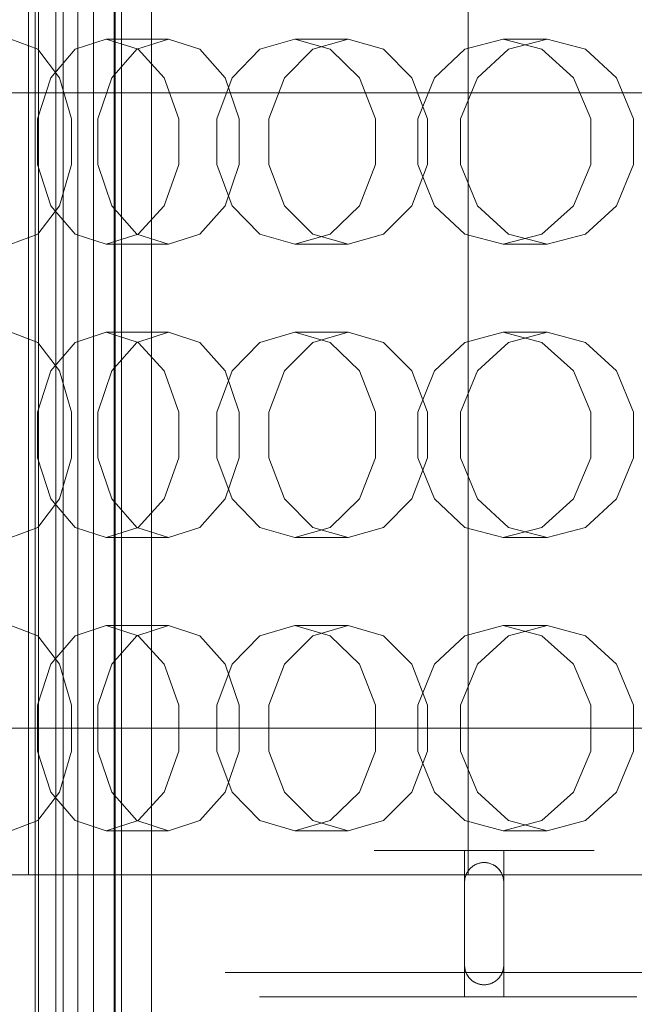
# Model space of a CAD drawing. Header units: millimetres. Extents: x -3490 to 61924, y -72580 to 6847.
# Tile 576 of 656: x 24155 to 24281, y -18186 to -17985. Entities that reach past the tile are written whole.
import ezdxf

# ---------------------------------------------------------------- set-up
doc = ezdxf.new("R2010")
doc.units = ezdxf.units.MM
for name, color, linetype, lineweight in [('superior_briquetadora', 7, 'Continuous', 0), ('superior_C02', 7, 'Continuous', 0), ('superior_C05', 7, 'Continuous', 0)]:
    doc.layers.add(name, color=color, linetype=linetype, lineweight=lineweight)

msp = doc.modelspace()

# ---------------------------------------------------------------- linework, layer by layer
at = {"layer": 'superior_briquetadora'}
for p, q in [((24156.817, -18160), (24156.817, -17800)), ((24246.817, -18160), (24246.817, -17800)), ((24158.702, -17991.08), (24153.155, -17989)), ((24172.705, -17989), (24166.336, -17991.08)), ((24185.433, -17989), (24172.705, -17989)), ((24172.705, -17989), (24179.223, -17991.08)), ((24178.99, -17991.08), (24185.433, -17989)), ((24191.876, -17991.08), (24185.433, -17989)), ((24211.281, -17989), (24204.116, -17991.08)), ((24222.239, -17989), (24211.281, -17989)), ((24211.281, -17989), (24218.575, -17991.08)), ((24215.01, -17991.08), (24222.239, -17989)), ((24229.467, -17991.08), (24222.239, -17989)), ((24253.942, -17989), (24246.104, -17991.08)), ((24262.942, -17989), (24253.942, -17989)), ((24253.942, -17989), (24261.887, -17991.08)), ((24255.052, -17991.08), (24262.942, -17989)), ((24270.833, -17991.08), (24262.942, -17989)), ((24163.15, -17996.907), (24158.702, -17991.08)), ((24166.336, -17991.08), (24161.338, -17996.906)), ((24173.823, -17996.907), (24178.99, -17991.08)), ((24179.223, -17991.08), (24184.557, -17996.906)), ((24197.042, -17996.907), (24191.876, -17991.08)), ((24204.116, -17991.08), (24198.464, -17996.906)), ((24209.213, -17996.907), (24215.01, -17991.08)), ((24218.575, -17991.08), (24224.516, -17996.906)), ((24235.264, -17996.907), (24229.467, -17991.08)), ((24246.104, -17991.08), (24239.896, -17996.906)), ((24248.724, -17996.907), (24255.052, -17991.08)), ((24261.887, -17991.08), (24268.333, -17996.906)), ((24277.161, -17996.907), (24270.833, -17991.08)), ((24161.338, -17996.906), (24158.606, -18005.326)), ((24165.618, -18005.327), (24163.15, -17996.907)), ((24170.956, -18005.327), (24173.823, -17996.907)), ((24184.557, -17996.906), (24187.56, -18005.326)), ((24198.464, -17996.906), (24195.364, -18005.326)), ((24199.91, -18005.327), (24197.042, -17996.907)), ((24205.996, -18005.327), (24209.213, -17996.907)), ((24224.516, -17996.906), (24227.849, -18005.326)), ((24238.481, -18005.327), (24235.264, -17996.907)), ((24239.896, -17996.906), (24236.479, -18005.326)), ((24245.212, -18005.327), (24248.724, -17996.907)), ((24268.333, -17996.906), (24271.94, -18005.326)), ((24280.673, -18005.327), (24277.161, -17996.907)), ((24158.606, -18005.326), (24158.606, -18014.674)), ((24165.618, -18014.673), (24165.618, -18005.327)), ((24170.956, -18014.673), (24170.956, -18005.327)), ((24187.56, -18005.326), (24187.56, -18014.674)), ((24195.364, -18005.326), (24195.364, -18014.674)), ((24199.91, -18014.673), (24199.91, -18005.327)), ((24205.996, -18014.673), (24205.996, -18005.327)), ((24227.849, -18005.326), (24227.849, -18014.674)), ((24236.479, -18005.326), (24236.479, -18014.674)), ((24238.481, -18014.673), (24238.481, -18005.327)), ((24245.212, -18014.673), (24245.212, -18005.327)), ((24271.94, -18005.326), (24271.94, -18014.674)), ((24280.673, -18014.673), (24280.673, -18005.327)), ((24158.606, -18014.674), (24161.338, -18023.094)), ((24163.15, -18023.093), (24165.618, -18014.673)), ((24173.823, -18023.093), (24170.956, -18014.673)), ((24187.56, -18014.674), (24184.557, -18023.094)), ((24195.364, -18014.674), (24198.464, -18023.094)), ((24197.042, -18023.093), (24199.91, -18014.673)), ((24209.213, -18023.093), (24205.996, -18014.673)), ((24227.849, -18014.674), (24224.516, -18023.094)), ((24235.264, -18023.093), (24238.481, -18014.673)), ((24236.479, -18014.674), (24239.896, -18023.094)), ((24248.724, -18023.093), (24245.212, -18014.673)), ((24271.94, -18014.674), (24268.333, -18023.094)), ((24277.161, -18023.093), (24280.673, -18014.673)), ((24158.702, -18028.92), (24163.15, -18023.093)), ((24161.338, -18023.094), (24166.336, -18028.92)), ((24178.99, -18028.92), (24173.823, -18023.093)), ((24184.557, -18023.094), (24179.223, -18028.92)), ((24191.876, -18028.92), (24197.042, -18023.093)), ((24198.464, -18023.094), (24204.116, -18028.92)), ((24215.01, -18028.92), (24209.213, -18023.093)), ((24224.516, -18023.094), (24218.575, -18028.92)), ((24229.467, -18028.92), (24235.264, -18023.093)), ((24239.896, -18023.094), (24246.104, -18028.92)), ((24255.052, -18028.92), (24248.724, -18023.093)), ((24268.333, -18023.094), (24261.887, -18028.92)), ((24270.833, -18028.92), (24277.161, -18023.093)), ((24153.155, -18031), (24158.702, -18028.92)), ((24166.336, -18028.92), (24172.705, -18031)), ((24179.223, -18028.92), (24172.705, -18031)), ((24185.433, -18031), (24178.99, -18028.92)), ((24185.433, -18031), (24191.876, -18028.92)), ((24204.116, -18028.92), (24211.281, -18031)), ((24218.575, -18028.92), (24211.281, -18031)), ((24222.239, -18031), (24215.01, -18028.92)), ((24222.239, -18031), (24229.467, -18028.92)), ((24246.104, -18028.92), (24253.942, -18031)), ((24261.887, -18028.92), (24253.942, -18031)), ((24262.942, -18031), (24255.052, -18028.92)), ((24262.942, -18031), (24270.833, -18028.92)), ((24185.433, -18031), (24172.705, -18031)), ((24222.239, -18031), (24211.281, -18031)), ((24262.942, -18031), (24253.942, -18031)), ((24158.702, -18051.08), (24153.155, -18049)), ((24172.705, -18049), (24166.336, -18051.08)), ((24185.433, -18049), (24172.705, -18049)), ((24172.705, -18049), (24179.223, -18051.08)), ((24178.99, -18051.08), (24185.433, -18049)), ((24191.876, -18051.08), (24185.433, -18049)), ((24211.281, -18049), (24204.116, -18051.08)), ((24222.239, -18049), (24211.281, -18049)), ((24211.281, -18049), (24218.575, -18051.08)), ((24215.01, -18051.08), (24222.239, -18049)), ((24229.467, -18051.08), (24222.239, -18049)), ((24253.942, -18049), (24246.104, -18051.08)), ((24262.942, -18049), (24253.942, -18049)), ((24253.942, -18049), (24261.887, -18051.08)), ((24255.052, -18051.08), (24262.942, -18049)), ((24270.833, -18051.08), (24262.942, -18049)), ((24163.15, -18056.907), (24158.702, -18051.08)), ((24166.336, -18051.08), (24161.338, -18056.906)), ((24173.823, -18056.907), (24178.99, -18051.08)), ((24179.223, -18051.08), (24184.557, -18056.906)), ((24197.042, -18056.907), (24191.876, -18051.08)), ((24204.116, -18051.08), (24198.464, -18056.906)), ((24209.213, -18056.907), (24215.01, -18051.08)), ((24218.575, -18051.08), (24224.516, -18056.906)), ((24235.264, -18056.907), (24229.467, -18051.08)), ((24246.104, -18051.08), (24239.896, -18056.906)), ((24248.724, -18056.907), (24255.052, -18051.08)), ((24261.887, -18051.08), (24268.333, -18056.906)), ((24277.161, -18056.907), (24270.833, -18051.08)), ((24161.338, -18056.906), (24158.606, -18065.326)), ((24165.618, -18065.327), (24163.15, -18056.907)), ((24170.956, -18065.327), (24173.823, -18056.907)), ((24184.557, -18056.906), (24187.56, -18065.326)), ((24198.464, -18056.906), (24195.364, -18065.326)), ((24199.91, -18065.327), (24197.042, -18056.907)), ((24205.996, -18065.327), (24209.213, -18056.907)), ((24224.516, -18056.906), (24227.849, -18065.326)), ((24238.481, -18065.327), (24235.264, -18056.907)), ((24239.896, -18056.906), (24236.479, -18065.326)), ((24245.212, -18065.327), (24248.724, -18056.907)), ((24268.333, -18056.906), (24271.94, -18065.326)), ((24280.673, -18065.327), (24277.161, -18056.907)), ((24158.606, -18065.326), (24158.606, -18074.674)), ((24165.618, -18074.673), (24165.618, -18065.327)), ((24170.956, -18074.673), (24170.956, -18065.327)), ((24187.56, -18065.326), (24187.56, -18074.674)), ((24195.364, -18065.326), (24195.364, -18074.674)), ((24199.91, -18074.673), (24199.91, -18065.327)), ((24205.996, -18074.673), (24205.996, -18065.327)), ((24227.849, -18065.326), (24227.849, -18074.674)), ((24236.479, -18065.326), (24236.479, -18074.674)), ((24238.481, -18074.673), (24238.481, -18065.327)), ((24245.212, -18074.673), (24245.212, -18065.327)), ((24271.94, -18065.326), (24271.94, -18074.674)), ((24280.673, -18074.673), (24280.673, -18065.327)), ((24158.606, -18074.674), (24161.338, -18083.094)), ((24163.15, -18083.093), (24165.618, -18074.673)), ((24173.823, -18083.093), (24170.956, -18074.673)), ((24187.56, -18074.674), (24184.557, -18083.094)), ((24195.364, -18074.674), (24198.464, -18083.094)), ((24197.042, -18083.093), (24199.91, -18074.673)), ((24209.213, -18083.093), (24205.996, -18074.673)), ((24227.849, -18074.674), (24224.516, -18083.094)), ((24235.264, -18083.093), (24238.481, -18074.673)), ((24236.479, -18074.674), (24239.896, -18083.094)), ((24248.724, -18083.093), (24245.212, -18074.673)), ((24271.94, -18074.674), (24268.333, -18083.094)), ((24277.161, -18083.093), (24280.673, -18074.673)), ((24158.702, -18088.92), (24163.15, -18083.093)), ((24161.338, -18083.094), (24166.336, -18088.92)), ((24178.99, -18088.92), (24173.823, -18083.093)), ((24184.557, -18083.094), (24179.223, -18088.92)), ((24191.876, -18088.92), (24197.042, -18083.093)), ((24198.464, -18083.094), (24204.116, -18088.92)), ((24215.01, -18088.92), (24209.213, -18083.093)), ((24224.516, -18083.094), (24218.575, -18088.92)), ((24229.467, -18088.92), (24235.264, -18083.093)), ((24239.896, -18083.094), (24246.104, -18088.92)), ((24255.052, -18088.92), (24248.724, -18083.093)), ((24268.333, -18083.094), (24261.887, -18088.92)), ((24270.833, -18088.92), (24277.161, -18083.093)), ((24153.155, -18091), (24158.702, -18088.92)), ((24166.336, -18088.92), (24172.705, -18091)), ((24179.223, -18088.92), (24172.705, -18091)), ((24185.433, -18091), (24178.99, -18088.92)), ((24185.433, -18091), (24191.876, -18088.92)), ((24204.116, -18088.92), (24211.281, -18091)), ((24218.575, -18088.92), (24211.281, -18091)), ((24222.239, -18091), (24215.01, -18088.92)), ((24222.239, -18091), (24229.467, -18088.92)), ((24246.104, -18088.92), (24253.942, -18091)), ((24261.887, -18088.92), (24253.942, -18091)), ((24262.942, -18091), (24255.052, -18088.92)), ((24262.942, -18091), (24270.833, -18088.92)), ((24185.433, -18091), (24172.705, -18091)), ((24222.239, -18091), (24211.281, -18091)), ((24262.942, -18091), (24253.942, -18091)), ((24158.702, -18111.08), (24153.155, -18109)), ((24172.705, -18109), (24166.336, -18111.08)), ((24185.433, -18109), (24172.705, -18109)), ((24172.705, -18109), (24179.223, -18111.08)), ((24178.99, -18111.08), (24185.433, -18109)), ((24191.876, -18111.08), (24185.433, -18109)), ((24211.281, -18109), (24204.116, -18111.08)), ((24222.239, -18109), (24211.281, -18109)), ((24211.281, -18109), (24218.575, -18111.08)), ((24215.01, -18111.08), (24222.239, -18109)), ((24229.467, -18111.08), (24222.239, -18109)), ((24253.942, -18109), (24246.104, -18111.08)), ((24262.942, -18109), (24253.942, -18109)), ((24253.942, -18109), (24261.887, -18111.08)), ((24255.052, -18111.08), (24262.942, -18109)), ((24270.833, -18111.08), (24262.942, -18109)), ((24163.15, -18116.907), (24158.702, -18111.08)), ((24166.336, -18111.08), (24161.338, -18116.906)), ((24173.823, -18116.907), (24178.99, -18111.08)), ((24179.223, -18111.08), (24184.557, -18116.906)), ((24197.042, -18116.907), (24191.876, -18111.08)), ((24204.116, -18111.08), (24198.464, -18116.906)), ((24209.213, -18116.907), (24215.01, -18111.08)), ((24218.575, -18111.08), (24224.516, -18116.906)), ((24235.264, -18116.907), (24229.467, -18111.08)), ((24246.104, -18111.08), (24239.896, -18116.906)), ((24248.724, -18116.907), (24255.052, -18111.08)), ((24261.887, -18111.08), (24268.333, -18116.906)), ((24277.161, -18116.907), (24270.833, -18111.08)), ((24161.338, -18116.906), (24158.606, -18125.326)), ((24165.618, -18125.327), (24163.15, -18116.907)), ((24170.956, -18125.327), (24173.823, -18116.907)), ((24184.557, -18116.906), (24187.56, -18125.326)), ((24198.464, -18116.906), (24195.364, -18125.326)), ((24199.91, -18125.327), (24197.042, -18116.907)), ((24205.996, -18125.327), (24209.213, -18116.907)), ((24224.516, -18116.906), (24227.849, -18125.326)), ((24238.481, -18125.327), (24235.264, -18116.907)), ((24239.896, -18116.906), (24236.479, -18125.326)), ((24245.212, -18125.327), (24248.724, -18116.907)), ((24268.333, -18116.906), (24271.94, -18125.326)), ((24280.673, -18125.327), (24277.161, -18116.907)), ((24158.606, -18125.326), (24158.606, -18134.674)), ((24165.618, -18134.673), (24165.618, -18125.327)), ((24170.956, -18134.673), (24170.956, -18125.327)), ((24187.56, -18125.326), (24187.56, -18134.674)), ((24195.364, -18125.326), (24195.364, -18134.674)), ((24199.91, -18134.673), (24199.91, -18125.327)), ((24205.996, -18134.673), (24205.996, -18125.327)), ((24227.849, -18125.326), (24227.849, -18134.674)), ((24236.479, -18125.326), (24236.479, -18134.674)), ((24238.481, -18134.673), (24238.481, -18125.327)), ((24245.212, -18134.673), (24245.212, -18125.327)), ((24271.94, -18125.326), (24271.94, -18134.674)), ((24280.673, -18134.673), (24280.673, -18125.327)), ((24158.606, -18134.674), (24161.338, -18143.094)), ((24163.15, -18143.093), (24165.618, -18134.673)), ((24173.823, -18143.093), (24170.956, -18134.673)), ((24187.56, -18134.674), (24184.557, -18143.094)), ((24195.364, -18134.674), (24198.464, -18143.094)), ((24197.042, -18143.093), (24199.91, -18134.673)), ((24209.213, -18143.093), (24205.996, -18134.673)), ((24227.849, -18134.674), (24224.516, -18143.094)), ((24235.264, -18143.093), (24238.481, -18134.673)), ((24236.479, -18134.674), (24239.896, -18143.094)), ((24248.724, -18143.093), (24245.212, -18134.673)), ((24271.94, -18134.674), (24268.333, -18143.094)), ((24277.161, -18143.093), (24280.673, -18134.673)), ((24158.702, -18148.92), (24163.15, -18143.093)), ((24161.338, -18143.094), (24166.336, -18148.92)), ((24178.99, -18148.92), (24173.823, -18143.093)), ((24184.557, -18143.094), (24179.223, -18148.92)), ((24191.876, -18148.92), (24197.042, -18143.093)), ((24198.464, -18143.094), (24204.116, -18148.92)), ((24215.01, -18148.92), (24209.213, -18143.093)), ((24224.516, -18143.094), (24218.575, -18148.92)), ((24229.467, -18148.92), (24235.264, -18143.093)), ((24239.896, -18143.094), (24246.104, -18148.92)), ((24255.052, -18148.92), (24248.724, -18143.093)), ((24268.333, -18143.094), (24261.887, -18148.92)), ((24270.833, -18148.92), (24277.161, -18143.093)), ((24153.155, -18151), (24158.702, -18148.92)), ((24166.336, -18148.92), (24172.705, -18151)), ((24179.223, -18148.92), (24172.705, -18151)), ((24185.433, -18151), (24178.99, -18148.92)), ((24185.433, -18151), (24191.876, -18148.92)), ((24204.116, -18148.92), (24211.281, -18151)), ((24218.575, -18148.92), (24211.281, -18151)), ((24222.239, -18151), (24215.01, -18148.92)), ((24222.239, -18151), (24229.467, -18148.92)), ((24246.104, -18148.92), (24253.942, -18151)), ((24261.887, -18148.92), (24253.942, -18151)), ((24262.942, -18151), (24255.052, -18148.92)), ((24262.942, -18151), (24270.833, -18148.92)), ((24185.433, -18151), (24172.705, -18151)), ((24222.239, -18151), (24211.281, -18151)), ((24262.942, -18151), (24253.942, -18151)), ((24152.445, -18160), (24165.768, -18160)), ((24160.243, -18160), (24156.817, -18160)), ((24169.998, -18160), (24160.243, -18160)), ((24165.768, -18160), (24179.82, -18160)), ((24184.597, -18160), (24169.998, -18160)), ((24179.82, -18160), (24194.567, -18160)), ((24201.817, -18160), (24184.597, -18160)), ((24194.567, -18160), (24209.969, -18160)), ((24219.038, -18160), (24201.817, -18160)), ((24209.969, -18160), (24225.988, -18160)), ((24233.637, -18160), (24219.038, -18160)), ((24225.988, -18160), (24242.581, -18160)), ((24243.392, -18160), (24233.637, -18160)), ((24242.581, -18160), (24259.708, -18160)), ((24246.817, -18160), (24243.392, -18160)), ((24259.708, -18160), (24277.323, -18160)), ((24277.323, -18160), (24295.381, -18160))]:
    msp.add_line(p, q, dxfattribs=at)
at = {"layer": 'superior_C02'}
for p, q in [((24158.826, -18450), (24158.826, -17550)), ((24162.403, -17550), (24162.403, -18450)), ((24166.894, -17750), (24166.894, -18250)), ((24174.346, -18250), (24174.346, -17750)), ((24174.531, -18250), (24174.531, -17750)), ((24181.982, -17750), (24181.982, -18250)), ((24158.187, -17775), (24158.187, -18225)), ((24163.914, -18225), (24163.914, -17775)), ((24170.109, -18225), (24170.109, -17775)), ((24175.836, -17775), (24175.836, -18225)), ((23851.323, -18000), (24524.933, -18000)), ((24526.711, -18000), (23853.102, -18000)), ((23851.323, -18130), (24524.933, -18130)), ((24526.711, -18130), (23853.102, -18130))]:
    msp.add_line(p, q, dxfattribs=at)
at = {"layer": 'superior_C05'}
for p, q in [((24227.63, -18155), (24227.574, -18155)), ((24227.742, -18155), (24227.63, -18155)), ((24227.909, -18155), (24227.742, -18155)), ((24228.132, -18155), (24227.909, -18155)), ((24228.408, -18155), (24228.132, -18155)), ((24228.739, -18155), (24228.408, -18155)), ((24229.123, -18155), (24228.739, -18155)), ((24229.559, -18155), (24229.123, -18155)), ((24230.045, -18155), (24229.559, -18155)), ((24230.582, -18155), (24230.045, -18155)), ((24231.167, -18155), (24230.582, -18155)), ((24231.799, -18155), (24231.167, -18155)), ((24232.476, -18155), (24231.799, -18155)), ((24233.197, -18155), (24232.476, -18155)), ((24233.96, -18155), (24233.197, -18155)), ((24234.764, -18155), (24233.96, -18155)), ((24235.605, -18155), (24234.764, -18155)), ((24236.482, -18155), (24235.605, -18155)), ((24237.393, -18155), (24236.482, -18155)), ((24238.335, -18155), (24237.393, -18155)), ((24237.584, -18155), (24237.567, -18155)), ((24237.631, -18155), (24237.584, -18155)), ((24237.709, -18155), (24237.631, -18155)), ((24237.705, -18155), (24237.813, -18155)), ((24237.817, -18155), (24237.709, -18155)), ((24237.813, -18155), (24237.951, -18155)), ((24237.956, -18155), (24237.817, -18155)), ((24237.951, -18155), (24238.119, -18155)), ((24238.125, -18155), (24237.956, -18155)), ((24238.119, -18155), (24238.317, -18155)), ((24238.324, -18155), (24238.125, -18155)), ((24238.317, -18155), (24238.544, -18155)), ((24238.552, -18155), (24238.324, -18155)), ((24239.307, -18155), (24238.335, -18155)), ((24238.544, -18155), (24238.799, -18155)), ((24238.809, -18155), (24238.552, -18155)), ((24238.799, -18155), (24239.083, -18155)), ((24239.093, -18155), (24238.809, -18155)), ((24239.083, -18155), (24239.394, -18155)), ((24239.405, -18155), (24239.093, -18155)), ((24240.305, -18155), (24239.307, -18155)), ((24239.394, -18155), (24239.731, -18155)), ((24239.743, -18155), (24239.405, -18155)), ((24239.731, -18155), (24240.094, -18155)), ((24240.107, -18155), (24239.743, -18155)), ((24240.094, -18155), (24240.482, -18155)), ((24240.496, -18155), (24240.107, -18155)), ((24241.328, -18155), (24240.305, -18155)), ((24240.482, -18155), (24240.893, -18155)), ((24240.908, -18155), (24240.496, -18155)), ((24240.893, -18155), (24241.328, -18155)), ((24241.343, -18155), (24240.908, -18155)), ((24242.372, -18155), (24241.328, -18155)), ((24241.328, -18155), (24241.784, -18155)), ((24241.8, -18155), (24241.343, -18155)), ((24241.784, -18155), (24242.26, -18155)), ((24242.278, -18155), (24241.8, -18155)), ((24242.26, -18155), (24242.756, -18155)), ((24242.774, -18155), (24242.278, -18155)), ((24243.435, -18155), (24242.372, -18155)), ((24242.756, -18155), (24243.27, -18155)), ((24243.289, -18155), (24242.774, -18155)), ((24243.27, -18155), (24243.801, -18155)), ((24243.821, -18155), (24243.289, -18155)), ((24244.515, -18155), (24243.435, -18155)), ((24243.801, -18155), (24244.348, -18155)), ((24244.368, -18155), (24243.821, -18155)), ((24244.348, -18155), (24244.909, -18155)), ((24244.929, -18155), (24244.368, -18155)), ((24245.609, -18155), (24244.515, -18155)), ((24244.909, -18155), (24245.482, -18155)), ((24245.503, -18155), (24244.929, -18155)), ((24245.482, -18155), (24246.067, -18155)), ((24246.089, -18155), (24245.503, -18155)), ((24246.714, -18155), (24245.609, -18155)), ((24254.067, -18155), (24246.067, -18155)), ((24246.067, -18155), (24246.067, -18185)), ((24246.684, -18155), (24246.089, -18155)), ((24247.288, -18155), (24246.684, -18155)), ((24247.827, -18155), (24246.714, -18155)), ((24247.898, -18155), (24247.288, -18155)), ((24248.946, -18155), (24247.827, -18155)), ((24248.514, -18155), (24247.898, -18155)), ((24249.134, -18155), (24248.514, -18155)), ((24250.067, -18155), (24248.946, -18155)), ((24249.756, -18155), (24249.134, -18155)), ((24250.379, -18155), (24249.756, -18155)), ((24250.067, -18155), (24251.189, -18155)), ((24251.001, -18155), (24250.379, -18155)), ((24251.621, -18155), (24251.001, -18155)), ((24251.189, -18155), (24252.308, -18155)), ((24252.237, -18155), (24251.621, -18155)), ((24252.847, -18155), (24252.237, -18155)), ((24252.308, -18155), (24253.421, -18155)), ((24253.451, -18155), (24252.847, -18155)), ((24253.421, -18155), (24254.526, -18155)), ((24254.046, -18155), (24253.451, -18155)), ((24254.632, -18155), (24254.046, -18155)), ((24254.067, -18155), (24254.652, -18155)), ((24254.067, -18155), (24254.067, -18185)), ((24254.526, -18155), (24255.62, -18155)), ((24255.206, -18155), (24254.632, -18155)), ((24254.652, -18155), (24255.226, -18155)), ((24255.767, -18155), (24255.206, -18155)), ((24255.226, -18155), (24255.787, -18155)), ((24255.62, -18155), (24256.699, -18155)), ((24256.314, -18155), (24255.767, -18155)), ((24255.787, -18155), (24256.334, -18155)), ((24256.846, -18155), (24256.314, -18155)), ((24256.334, -18155), (24256.865, -18155)), ((24256.699, -18155), (24257.763, -18155)), ((24257.361, -18155), (24256.846, -18155)), ((24256.865, -18155), (24257.379, -18155)), ((24257.857, -18155), (24257.361, -18155)), ((24257.379, -18155), (24257.875, -18155)), ((24257.763, -18155), (24258.807, -18155)), ((24258.335, -18155), (24257.857, -18155)), ((24257.875, -18155), (24258.351, -18155)), ((24258.792, -18155), (24258.335, -18155)), ((24258.351, -18155), (24258.807, -18155)), ((24259.227, -18155), (24258.792, -18155)), ((24258.807, -18155), (24259.83, -18155)), ((24258.807, -18155), (24259.242, -18155)), ((24259.639, -18155), (24259.227, -18155)), ((24259.242, -18155), (24259.653, -18155)), ((24260.028, -18155), (24259.639, -18155)), ((24259.653, -18155), (24260.041, -18155)), ((24259.83, -18155), (24260.828, -18155)), ((24260.392, -18155), (24260.028, -18155)), ((24260.041, -18155), (24260.404, -18155)), ((24260.73, -18155), (24260.392, -18155)), ((24260.404, -18155), (24260.741, -18155)), ((24261.042, -18155), (24260.73, -18155)), ((24260.741, -18155), (24261.052, -18155)), ((24260.828, -18155), (24261.8, -18155)), ((24261.326, -18155), (24261.042, -18155)), ((24261.052, -18155), (24261.336, -18155)), ((24261.583, -18155), (24261.326, -18155)), ((24261.336, -18155), (24261.591, -18155)), ((24261.811, -18155), (24261.583, -18155)), ((24261.591, -18155), (24261.818, -18155)), ((24261.8, -18155), (24262.742, -18155)), ((24262.009, -18155), (24261.811, -18155)), ((24261.818, -18155), (24262.016, -18155)), ((24262.179, -18155), (24262.009, -18155)), ((24262.016, -18155), (24262.184, -18155)), ((24262.318, -18155), (24262.179, -18155)), ((24262.426, -18155), (24262.318, -18155)), ((24262.504, -18155), (24262.426, -18155)), ((24262.43, -18155), (24262.507, -18155)), ((24262.551, -18155), (24262.504, -18155)), ((24262.507, -18155), (24262.553, -18155)), ((24262.567, -18155), (24262.551, -18155)), ((24262.742, -18155), (24263.653, -18155)), ((24263.653, -18155), (24264.53, -18155)), ((24264.53, -18155), (24265.371, -18155)), ((24265.371, -18155), (24266.174, -18155)), ((24266.174, -18155), (24266.938, -18155)), ((24266.938, -18155), (24267.659, -18155)), ((24267.659, -18155), (24268.336, -18155)), ((24268.336, -18155), (24268.968, -18155)), ((24268.968, -18155), (24269.553, -18155)), ((24269.553, -18155), (24270.09, -18155)), ((24270.09, -18155), (24270.576, -18155)), ((24270.576, -18155), (24271.012, -18155)), ((24271.012, -18155), (24271.396, -18155)), ((24271.396, -18155), (24271.727, -18155)), ((24271.727, -18155), (24272.003, -18155)), ((24272.003, -18155), (24272.226, -18155)), ((24272.226, -18155), (24272.393, -18155)), ((24272.393, -18155), (24272.505, -18155)), ((24272.505, -18155), (24272.56, -18155)), ((24249.287, -18157.577), (24249.096, -18157.62)), ((24249.377, -18157.56), (24249.211, -18157.593)), ((24249.481, -18157.543), (24249.287, -18157.577)), ((24249.546, -18157.534), (24249.377, -18157.56)), ((24249.675, -18157.519), (24249.481, -18157.543)), ((24249.718, -18157.515), (24249.546, -18157.534)), ((24249.871, -18157.505), (24249.675, -18157.519)), ((24249.892, -18157.504), (24249.718, -18157.515)), ((24250.067, -18157.5), (24249.871, -18157.505)), ((24250.067, -18157.5), (24249.892, -18157.504)), ((24250.067, -18157.5), (24250.152, -18157.501)), ((24250.067, -18157.5), (24250.264, -18157.505)), ((24250.237, -18157.504), (24250.152, -18157.501)), ((24250.399, -18157.514), (24250.237, -18157.504)), ((24250.46, -18157.519), (24250.264, -18157.505)), ((24250.56, -18157.53), (24250.399, -18157.514)), ((24250.654, -18157.543), (24250.46, -18157.519)), ((24250.718, -18157.553), (24250.56, -18157.53)), ((24250.848, -18157.577), (24250.654, -18157.543)), ((24250.874, -18157.582), (24250.718, -18157.553)), ((24251.039, -18157.62), (24250.848, -18157.577)), ((24251.044, -18157.621), (24250.874, -18157.582)), ((24246.572, -18159.555), (24246.511, -18159.669)), ((24246.637, -18159.444), (24246.54, -18159.614)), ((24246.637, -18159.442), (24246.572, -18159.555)), ((24246.742, -18159.278), (24246.637, -18159.444)), ((24246.707, -18159.331), (24246.637, -18159.442)), ((24246.78, -18159.221), (24246.707, -18159.331)), ((24246.855, -18159.117), (24246.742, -18159.278)), ((24246.858, -18159.113), (24246.78, -18159.221)), ((24246.975, -18158.962), (24246.855, -18159.117)), ((24246.939, -18159.007), (24246.858, -18159.113)), ((24247.026, -18158.903), (24246.939, -18159.007)), ((24247.104, -18158.814), (24246.975, -18158.962)), ((24247.116, -18158.8), (24247.026, -18158.903)), ((24247.239, -18158.672), (24247.104, -18158.814)), ((24247.211, -18158.7), (24247.116, -18158.8)), ((24247.31, -18158.602), (24247.211, -18158.7)), ((24247.381, -18158.536), (24247.239, -18158.672)), ((24247.415, -18158.506), (24247.31, -18158.602)), ((24247.53, -18158.408), (24247.381, -18158.536)), ((24247.525, -18158.412), (24247.415, -18158.506)), ((24247.64, -18158.321), (24247.525, -18158.412)), ((24247.685, -18158.287), (24247.53, -18158.408)), ((24247.76, -18158.232), (24247.64, -18158.321)), ((24247.845, -18158.174), (24247.685, -18158.287)), ((24247.885, -18158.148), (24247.76, -18158.232)), ((24248.011, -18158.069), (24247.845, -18158.174)), ((24248.015, -18158.066), (24247.885, -18158.148)), ((24248.182, -18157.972), (24248.011, -18158.069)), ((24248.15, -18157.989), (24248.015, -18158.066)), ((24248.289, -18157.917), (24248.15, -18157.989)), ((24248.357, -18157.884), (24248.182, -18157.972)), ((24248.433, -18157.849), (24248.289, -18157.917)), ((24248.537, -18157.804), (24248.357, -18157.884)), ((24248.581, -18157.786), (24248.433, -18157.849)), ((24248.72, -18157.734), (24248.537, -18157.804)), ((24248.733, -18157.729), (24248.581, -18157.786)), ((24248.906, -18157.672), (24248.72, -18157.734)), ((24248.889, -18157.678), (24248.733, -18157.729)), ((24249.049, -18157.632), (24248.889, -18157.678)), ((24249.096, -18157.62), (24248.906, -18157.672)), ((24249.211, -18157.593), (24249.049, -18157.632)), ((24251.229, -18157.672), (24251.044, -18157.621)), ((24251.409, -18157.732), (24251.229, -18157.672)), ((24251.415, -18157.734), (24251.229, -18157.672)), ((24251.584, -18157.799), (24251.409, -18157.732)), ((24251.598, -18157.804), (24251.415, -18157.734)), ((24251.753, -18157.873), (24251.584, -18157.799)), ((24251.778, -18157.884), (24251.598, -18157.804)), ((24251.917, -18157.953), (24251.753, -18157.873)), ((24251.953, -18157.972), (24251.778, -18157.884)), ((24252.075, -18158.04), (24251.917, -18157.953)), ((24252.124, -18158.069), (24251.953, -18157.972)), ((24252.226, -18158.132), (24252.075, -18158.04)), ((24252.29, -18158.174), (24252.124, -18158.069)), ((24252.37, -18158.229), (24252.226, -18158.132)), ((24252.45, -18158.287), (24252.29, -18158.174)), ((24252.508, -18158.331), (24252.37, -18158.229)), ((24252.605, -18158.408), (24252.45, -18158.287)), ((24252.639, -18158.436), (24252.508, -18158.331)), ((24252.754, -18158.536), (24252.605, -18158.408)), ((24252.776, -18158.556), (24252.639, -18158.436)), ((24252.896, -18158.672), (24252.754, -18158.536)), ((24252.919, -18158.695), (24252.776, -18158.556)), ((24253.031, -18158.814), (24252.896, -18158.672)), ((24253.054, -18158.839), (24252.919, -18158.695)), ((24253.16, -18158.962), (24253.031, -18158.814)), ((24253.179, -18158.986), (24253.054, -18158.839)), ((24253.28, -18159.117), (24253.16, -18158.962)), ((24253.296, -18159.138), (24253.179, -18158.986)), ((24253.393, -18159.278), (24253.28, -18159.117)), ((24253.404, -18159.293), (24253.296, -18159.138)), ((24253.498, -18159.444), (24253.393, -18159.278)), ((24253.503, -18159.452), (24253.404, -18159.293)), ((24253.595, -18159.614), (24253.498, -18159.444)), ((24253.594, -18159.613), (24253.503, -18159.452)), ((24246.072, -18161.304), (24246.067, -18161.5)), ((24246.067, -18161.5), (24246.068, -18161.426)), ((24246.067, -18178.5), (24246.067, -18161.5)), ((24246.07, -18161.352), (24246.068, -18161.426)), ((24246.077, -18161.228), (24246.07, -18161.352)), ((24246.087, -18161.108), (24246.072, -18161.304)), ((24246.087, -18161.105), (24246.077, -18161.228)), ((24246.111, -18160.913), (24246.087, -18161.108)), ((24246.101, -18160.982), (24246.087, -18161.105)), ((24246.119, -18160.86), (24246.101, -18160.982)), ((24246.144, -18160.72), (24246.111, -18160.913)), ((24246.141, -18160.738), (24246.119, -18160.86)), ((24246.166, -18160.616), (24246.141, -18160.738)), ((24246.187, -18160.528), (24246.144, -18160.72)), ((24246.196, -18160.495), (24246.166, -18160.616)), ((24246.24, -18160.339), (24246.187, -18160.528)), ((24246.229, -18160.375), (24246.196, -18160.495)), ((24246.266, -18160.255), (24246.229, -18160.375)), ((24246.301, -18160.152), (24246.24, -18160.339)), ((24246.307, -18160.136), (24246.266, -18160.255)), ((24246.372, -18159.969), (24246.301, -18160.152)), ((24246.352, -18160.018), (24246.307, -18160.136)), ((24246.401, -18159.9), (24246.352, -18160.018)), ((24246.452, -18159.79), (24246.372, -18159.969)), ((24246.454, -18159.784), (24246.401, -18159.9)), ((24246.54, -18159.614), (24246.452, -18159.79)), ((24246.511, -18159.669), (24246.454, -18159.784)), ((24253.677, -18159.777), (24253.594, -18159.613)), ((24253.683, -18159.79), (24253.595, -18159.614)), ((24253.752, -18159.943), (24253.677, -18159.777)), ((24253.763, -18159.969), (24253.683, -18159.79)), ((24253.819, -18160.111), (24253.752, -18159.943)), ((24253.834, -18160.152), (24253.763, -18159.969)), ((24253.877, -18160.281), (24253.819, -18160.111)), ((24253.895, -18160.339), (24253.834, -18160.152)), ((24253.928, -18160.452), (24253.877, -18160.281)), ((24253.948, -18160.528), (24253.895, -18160.339)), ((24253.971, -18160.625), (24253.928, -18160.452)), ((24253.991, -18160.72), (24253.948, -18160.528)), ((24254.005, -18160.798), (24253.971, -18160.625)), ((24254.024, -18160.913), (24253.991, -18160.72)), ((24254.033, -18160.973), (24254.005, -18160.798)), ((24254.048, -18161.108), (24254.024, -18160.913)), ((24254.052, -18161.148), (24254.033, -18160.973)), ((24254.063, -18161.304), (24254.048, -18161.108)), ((24254.064, -18161.324), (24254.052, -18161.148)), ((24254.067, -18161.5), (24254.063, -18161.304)), ((24254.067, -18161.5), (24254.064, -18161.324)), ((24254.067, -18161.5), (24254.067, -18178.5)), ((24246.067, -18178.5), (24246.071, -18178.676)), ((24246.067, -18178.5), (24246.072, -18178.699)), ((24246.071, -18178.676), (24246.083, -18178.852)), ((24246.072, -18178.699), (24246.087, -18178.898)), ((24246.083, -18178.852), (24246.102, -18179.028)), ((24246.087, -18178.898), (24246.112, -18179.096)), ((24246.102, -18179.028), (24246.13, -18179.202)), ((24246.112, -18179.096), (24246.147, -18179.293)), ((24246.13, -18179.202), (24246.165, -18179.376)), ((24246.147, -18179.293), (24246.191, -18179.487)), ((24246.165, -18179.376), (24246.208, -18179.549)), ((24246.191, -18179.487), (24246.245, -18179.679)), ((24246.208, -18179.549), (24246.258, -18179.721)), ((24246.245, -18179.679), (24246.309, -18179.868)), ((24246.258, -18179.721), (24246.317, -18179.891)), ((24253.826, -18179.868), (24253.89, -18179.679)), ((24253.848, -18179.808), (24253.888, -18179.686)), ((24253.888, -18179.686), (24253.924, -18179.563)), ((24253.89, -18179.679), (24253.944, -18179.487)), ((24253.924, -18179.563), (24253.955, -18179.44)), ((24253.944, -18179.487), (24253.988, -18179.293)), ((24253.955, -18179.44), (24253.983, -18179.316)), ((24253.983, -18179.316), (24254.007, -18179.192)), ((24253.988, -18179.293), (24254.023, -18179.096)), ((24254.007, -18179.192), (24254.027, -18179.067)), ((24254.023, -18179.096), (24254.048, -18178.898)), ((24254.027, -18179.067), (24254.043, -18178.941)), ((24254.043, -18178.941), (24254.055, -18178.816)), ((24254.048, -18178.898), (24254.063, -18178.699)), ((24254.055, -18178.816), (24254.063, -18178.69)), ((24254.063, -18178.699), (24254.067, -18178.5)), ((24254.063, -18178.69), (24254.066, -18178.595)), ((24254.067, -18178.5), (24254.066, -18178.595)), ((24197.084, -18180), (24197.216, -18180)), ((24197.216, -18180), (24197.479, -18180)), ((24197.479, -18180), (24197.873, -18180)), ((24197.873, -18180), (24198.396, -18180)), ((24198.396, -18180), (24199.048, -18180)), ((24199.048, -18180), (24199.827, -18180)), ((24199.827, -18180), (24200.731, -18180)), ((24200.207, -18180), (24200.083, -18180)), ((24200.456, -18180), (24200.207, -18180)), ((24200.827, -18180), (24200.456, -18180)), ((24200.731, -18180), (24201.758, -18180)), ((24201.321, -18180), (24200.827, -18180)), ((24201.936, -18180), (24201.321, -18180)), ((24201.758, -18180), (24202.904, -18180)), ((24202.671, -18180), (24201.936, -18180)), ((24203.524, -18180), (24202.671, -18180)), ((24202.904, -18180), (24204.168, -18180)), ((24204.492, -18180), (24203.524, -18180)), ((24204.196, -18180), (24204.082, -18180)), ((24204.168, -18180), (24205.546, -18180)), ((24204.424, -18180), (24204.196, -18180)), ((24204.766, -18180), (24204.424, -18180)), ((24205.574, -18180), (24204.492, -18180)), ((24205.221, -18180), (24204.766, -18180)), ((24205.787, -18180), (24205.221, -18180)), ((24205.546, -18180), (24207.035, -18180)), ((24206.766, -18180), (24205.574, -18180)), ((24206.463, -18180), (24205.787, -18180)), ((24207.247, -18180), (24206.463, -18180)), ((24208.066, -18180), (24206.766, -18180)), ((24207.035, -18180), (24208.63, -18180)), ((24208.138, -18180), (24207.247, -18180)), ((24209.471, -18180), (24208.066, -18180)), ((24209.133, -18180), (24208.138, -18180)), ((24208.63, -18180), (24210.329, -18180)), ((24210.23, -18180), (24209.133, -18180)), ((24210.976, -18180), (24209.471, -18180)), ((24211.426, -18180), (24210.23, -18180)), ((24210.329, -18180), (24212.127, -18180)), ((24212.578, -18180), (24210.976, -18180)), ((24212.718, -18180), (24211.426, -18180)), ((24212.127, -18180), (24214.018, -18180)), ((24214.274, -18180), (24212.578, -18180)), ((24214.103, -18180), (24212.718, -18180)), ((24214.018, -18180), (24216, -18180)), ((24215.578, -18180), (24214.103, -18180)), ((24216.059, -18180), (24214.274, -18180)), ((24217.138, -18180), (24215.578, -18180)), ((24216, -18180), (24218.066, -18180)), ((24217.928, -18180), (24216.059, -18180)), ((24218.78, -18180), (24217.138, -18180)), ((24219.877, -18180), (24217.928, -18180)), ((24218.066, -18180), (24220.212, -18180)), ((24220.499, -18180), (24218.78, -18180)), ((24221.901, -18180), (24219.877, -18180)), ((24220.212, -18180), (24222.431, -18180)), ((24222.292, -18180), (24220.499, -18180)), ((24223.996, -18180), (24221.901, -18180)), ((24224.155, -18180), (24222.292, -18180)), ((24222.431, -18180), (24224.72, -18180)), ((24226.155, -18180), (24223.996, -18180)), ((24226.081, -18180), (24224.155, -18180)), ((24224.72, -18180), (24227.072, -18180)), ((24228.068, -18180), (24226.081, -18180)), ((24228.373, -18180), (24226.155, -18180)), ((24227.072, -18180), (24229.48, -18180)), ((24227.63, -18180), (24227.574, -18180)), ((24227.742, -18180), (24227.63, -18180)), ((24227.909, -18180), (24227.742, -18180)), ((24228.132, -18180), (24227.909, -18180)), ((24230.109, -18180), (24228.068, -18180)), ((24228.408, -18180), (24228.132, -18180)), ((24230.646, -18180), (24228.373, -18180)), ((24228.739, -18180), (24228.408, -18180)), ((24229.123, -18180), (24228.739, -18180)), ((24229.559, -18180), (24229.123, -18180)), ((24229.48, -18180), (24231.94, -18180)), ((24230.045, -18180), (24229.559, -18180)), ((24230.582, -18180), (24230.045, -18180)), ((24232.199, -18180), (24230.109, -18180)), ((24231.167, -18180), (24230.582, -18180)), ((24232.966, -18180), (24230.646, -18180)), ((24231.799, -18180), (24231.167, -18180)), ((24232.476, -18180), (24231.799, -18180)), ((24231.94, -18180), (24234.445, -18180)), ((24234.335, -18180), (24232.199, -18180)), ((24233.197, -18180), (24232.476, -18180)), ((24235.33, -18180), (24232.966, -18180)), ((24233.96, -18180), (24233.197, -18180)), ((24234.764, -18180), (24233.96, -18180)), ((24236.509, -18180), (24234.335, -18180)), ((24234.445, -18180), (24236.989, -18180)), ((24235.605, -18180), (24234.764, -18180)), ((24237.73, -18180), (24235.33, -18180)), ((24236.482, -18180), (24235.605, -18180)), ((24237.393, -18180), (24236.482, -18180)), ((24238.717, -18180), (24236.509, -18180)), ((24236.989, -18180), (24239.566, -18180)), ((24238.335, -18180), (24237.393, -18180)), ((24240.16, -18180), (24237.73, -18180)), ((24239.307, -18180), (24238.335, -18180)), ((24240.953, -18180), (24238.717, -18180)), ((24240.305, -18180), (24239.307, -18180)), ((24239.566, -18180), (24242.168, -18180)), ((24242.615, -18180), (24240.16, -18180)), ((24241.328, -18180), (24240.305, -18180)), ((24243.212, -18180), (24240.953, -18180)), ((24242.372, -18180), (24241.328, -18180)), ((24242.168, -18180), (24244.79, -18180)), ((24243.435, -18180), (24242.372, -18180)), ((24245.089, -18180), (24242.615, -18180)), ((24245.487, -18180), (24243.212, -18180)), ((24244.515, -18180), (24243.435, -18180)), ((24245.609, -18180), (24244.515, -18180)), ((24244.79, -18180), (24247.426, -18180)), ((24247.575, -18180), (24245.089, -18180)), ((24247.775, -18180), (24245.487, -18180)), ((24246.714, -18180), (24245.609, -18180)), ((24246.309, -18179.868), (24246.382, -18180.054)), ((24246.317, -18179.891), (24246.384, -18180.059)), ((24246.382, -18180.054), (24246.464, -18180.236)), ((24246.384, -18180.059), (24246.459, -18180.225)), ((24246.459, -18180.225), (24246.542, -18180.389)), ((24246.464, -18180.236), (24246.555, -18180.413)), ((24246.542, -18180.389), (24246.633, -18180.55)), ((24246.555, -18180.413), (24246.654, -18180.586)), ((24246.633, -18180.55), (24246.733, -18180.709)), ((24246.654, -18180.586), (24246.763, -18180.753)), ((24247.827, -18180), (24246.714, -18180)), ((24246.733, -18180.709), (24246.841, -18180.864)), ((24246.763, -18180.753), (24246.879, -18180.915)), ((24246.841, -18180.864), (24246.958, -18181.016)), ((24246.879, -18180.915), (24247.003, -18181.071)), ((24246.958, -18181.016), (24247.084, -18181.164)), ((24247.003, -18181.071), (24247.135, -18181.221)), ((24247.084, -18181.164), (24247.218, -18181.308)), ((24247.135, -18181.221), (24247.275, -18181.363)), ((24247.218, -18181.308), (24247.363, -18181.447)), ((24247.275, -18181.363), (24247.421, -18181.499)), ((24247.363, -18181.447), (24247.5, -18181.568)), ((24247.421, -18181.499), (24247.574, -18181.627)), ((24250.067, -18180), (24247.426, -18180)), ((24247.5, -18181.568), (24247.631, -18181.672)), ((24247.574, -18181.627), (24247.733, -18181.748)), ((24250.067, -18180), (24247.575, -18180)), ((24247.631, -18181.672), (24247.767, -18181.773)), ((24247.733, -18181.748), (24247.897, -18181.86)), ((24250.067, -18180), (24247.775, -18180)), ((24248.946, -18180), (24247.827, -18180)), ((24250.067, -18180), (24248.946, -18180)), ((24250.067, -18180), (24252.36, -18180)), ((24251.189, -18180), (24250.067, -18180)), ((24250.067, -18180), (26750.067, -18180)), ((24252.308, -18180), (24251.189, -18180)), ((24252.238, -18181.86), (24252.402, -18181.748)), ((24252.27, -18181.839), (24252.394, -18181.754)), ((24253.421, -18180), (24252.308, -18180)), ((24252.36, -18180), (24254.648, -18180)), ((24252.394, -18181.754), (24252.514, -18181.665)), ((24252.402, -18181.748), (24252.561, -18181.627)), ((24252.514, -18181.665), (24252.628, -18181.573)), ((24252.561, -18181.627), (24252.714, -18181.499)), ((24252.628, -18181.573), (24252.738, -18181.478)), ((24252.714, -18181.499), (24252.86, -18181.363)), ((24252.738, -18181.478), (24252.844, -18181.38)), ((24252.844, -18181.38), (24252.944, -18181.279)), ((24252.86, -18181.363), (24253, -18181.221)), ((24252.944, -18181.279), (24253.04, -18181.177)), ((24253, -18181.221), (24253.132, -18181.071)), ((24253.04, -18181.177), (24253.131, -18181.072)), ((24253.131, -18181.072), (24253.218, -18180.965)), ((24253.132, -18181.071), (24253.256, -18180.915)), ((24253.218, -18180.965), (24253.3, -18180.856)), ((24253.256, -18180.915), (24253.372, -18180.753)), ((24253.3, -18180.856), (24253.378, -18180.745)), ((24253.372, -18180.753), (24253.481, -18180.586)), ((24253.378, -18180.745), (24253.452, -18180.633)), ((24254.526, -18180), (24253.421, -18180)), ((24253.452, -18180.633), (24253.521, -18180.519)), ((24253.481, -18180.586), (24253.58, -18180.413)), ((24253.521, -18180.519), (24253.586, -18180.403)), ((24253.58, -18180.413), (24253.671, -18180.236)), ((24253.586, -18180.403), (24253.646, -18180.286)), ((24253.646, -18180.286), (24253.703, -18180.168)), ((24253.671, -18180.236), (24253.753, -18180.054)), ((24253.703, -18180.168), (24253.755, -18180.049)), ((24253.753, -18180.054), (24253.826, -18179.868)), ((24253.755, -18180.049), (24253.804, -18179.929)), ((24253.804, -18179.929), (24253.848, -18179.808)), ((24255.62, -18180), (24254.526, -18180)), ((24254.648, -18180), (24256.923, -18180)), ((24256.699, -18180), (24255.62, -18180)), ((24257.763, -18180), (24256.699, -18180)), ((24256.923, -18180), (24259.182, -18180)), ((24258.807, -18180), (24257.763, -18180)), ((24259.83, -18180), (24258.807, -18180)), ((24259.182, -18180), (24261.418, -18180)), ((24260.828, -18180), (24259.83, -18180)), ((24261.8, -18180), (24260.828, -18180)), ((24261.418, -18180), (24263.626, -18180)), ((24262.742, -18180), (24261.8, -18180)), ((24263.653, -18180), (24262.742, -18180)), ((24263.626, -18180), (24265.8, -18180)), ((24264.53, -18180), (24263.653, -18180)), ((24265.371, -18180), (24264.53, -18180)), ((24266.174, -18180), (24265.371, -18180)), ((24265.8, -18180), (24267.935, -18180)), ((24266.938, -18180), (24266.174, -18180)), ((24267.659, -18180), (24266.938, -18180)), ((24268.336, -18180), (24267.659, -18180)), ((24267.935, -18180), (24270.026, -18180)), ((24268.968, -18180), (24268.336, -18180)), ((24269.553, -18180), (24268.968, -18180)), ((24270.09, -18180), (24269.553, -18180)), ((24270.026, -18180), (24272.067, -18180)), ((24270.576, -18180), (24270.09, -18180)), ((24271.012, -18180), (24270.576, -18180)), ((24271.396, -18180), (24271.012, -18180)), ((24271.727, -18180), (24271.396, -18180)), ((24272.003, -18180), (24271.727, -18180)), ((24272.226, -18180), (24272.003, -18180)), ((24272.067, -18180), (24274.054, -18180)), ((24272.393, -18180), (24272.226, -18180)), ((24272.505, -18180), (24272.393, -18180)), ((24272.56, -18180), (24272.505, -18180)), ((24274.054, -18180), (24275.98, -18180)), ((24275.98, -18180), (24277.842, -18180)), ((24277.842, -18180), (24279.636, -18180)), ((24279.636, -18180), (24281.355, -18180)), ((24247.767, -18181.773), (24247.91, -18181.868)), ((24247.897, -18181.86), (24248.067, -18181.964)), ((24247.91, -18181.868), (24248.059, -18181.959)), ((24248.059, -18181.959), (24248.214, -18182.045)), ((24248.067, -18181.964), (24248.243, -18182.059)), ((24248.214, -18182.045), (24248.376, -18182.125)), ((24248.243, -18182.059), (24248.422, -18182.146)), ((24248.376, -18182.125), (24248.543, -18182.198)), ((24248.422, -18182.146), (24248.606, -18182.223)), ((24248.543, -18182.198), (24248.716, -18182.265)), ((24248.606, -18182.223), (24248.794, -18182.292)), ((24248.716, -18182.265), (24248.896, -18182.325)), ((24248.794, -18182.292), (24248.984, -18182.35)), ((24248.896, -18182.325), (24249.081, -18182.376)), ((24248.984, -18182.35), (24249.177, -18182.4)), ((24249.081, -18182.376), (24249.251, -18182.416)), ((24249.177, -18182.4), (24249.373, -18182.439)), ((24249.251, -18182.416), (24249.407, -18182.445)), ((24249.373, -18182.439), (24249.57, -18182.469)), ((24249.407, -18182.445), (24249.565, -18182.468)), ((24249.565, -18182.468), (24249.724, -18182.485)), ((24249.57, -18182.469), (24249.769, -18182.489)), ((24249.724, -18182.485), (24249.885, -18182.496)), ((24249.769, -18182.489), (24249.968, -18182.499)), ((24249.885, -18182.496), (24249.976, -18182.499)), ((24249.968, -18182.499), (24250.167, -18182.499)), ((24250.067, -18182.5), (24249.976, -18182.499)), ((24250.067, -18182.5), (24250.244, -18182.496)), ((24250.167, -18182.499), (24250.366, -18182.489)), ((24250.244, -18182.496), (24250.419, -18182.485)), ((24250.366, -18182.489), (24250.565, -18182.469)), ((24250.419, -18182.485), (24250.592, -18182.465)), ((24250.565, -18182.469), (24250.762, -18182.439)), ((24250.592, -18182.465), (24250.764, -18182.439)), ((24250.762, -18182.439), (24250.958, -18182.4)), ((24250.764, -18182.439), (24250.932, -18182.405)), ((24250.932, -18182.405), (24251.098, -18182.365)), ((24250.958, -18182.4), (24251.151, -18182.35)), ((24251.098, -18182.365), (24251.26, -18182.318)), ((24251.151, -18182.35), (24251.341, -18182.292)), ((24251.26, -18182.318), (24251.418, -18182.265)), ((24251.341, -18182.292), (24251.529, -18182.223)), ((24251.418, -18182.265), (24251.573, -18182.206)), ((24251.529, -18182.223), (24251.713, -18182.146)), ((24251.573, -18182.206), (24251.722, -18182.142)), ((24251.713, -18182.146), (24251.892, -18182.059)), ((24251.722, -18182.142), (24251.867, -18182.072)), ((24251.867, -18182.072), (24252.006, -18181.999)), ((24251.892, -18182.059), (24252.067, -18181.964)), ((24252.006, -18181.999), (24252.14, -18181.921)), ((24252.067, -18181.964), (24252.238, -18181.86)), ((24252.14, -18181.921), (24252.27, -18181.839)), ((24204.196, -18185), (24204.082, -18185)), ((24204.424, -18185), (24204.196, -18185)), ((24204.766, -18185), (24204.424, -18185)), ((24205.221, -18185), (24204.766, -18185)), ((24205.787, -18185), (24205.221, -18185)), ((24206.463, -18185), (24205.787, -18185)), ((24207.247, -18185), (24206.463, -18185)), ((24208.138, -18185), (24207.247, -18185)), ((24209.133, -18185), (24208.138, -18185)), ((24210.23, -18185), (24209.133, -18185)), ((24211.426, -18185), (24210.23, -18185)), ((24212.718, -18185), (24211.426, -18185)), ((24214.103, -18185), (24212.718, -18185)), ((24215.578, -18185), (24214.103, -18185)), ((24217.138, -18185), (24215.578, -18185)), ((24218.78, -18185), (24217.138, -18185)), ((24220.499, -18185), (24218.78, -18185)), ((24222.292, -18185), (24220.499, -18185)), ((24224.155, -18185), (24222.292, -18185)), ((24226.081, -18185), (24224.155, -18185)), ((24228.068, -18185), (24226.081, -18185)), ((24227.63, -18185), (24227.574, -18185)), ((24227.742, -18185), (24227.63, -18185)), ((24227.909, -18185), (24227.742, -18185)), ((24228.132, -18185), (24227.909, -18185)), ((24230.109, -18185), (24228.068, -18185)), ((24228.408, -18185), (24228.132, -18185)), ((24228.739, -18185), (24228.408, -18185)), ((24229.123, -18185), (24228.739, -18185)), ((24229.559, -18185), (24229.123, -18185)), ((24230.045, -18185), (24229.559, -18185)), ((24230.582, -18185), (24230.045, -18185)), ((24232.199, -18185), (24230.109, -18185)), ((24231.167, -18185), (24230.582, -18185)), ((24231.799, -18185), (24231.167, -18185)), ((24232.476, -18185), (24231.799, -18185)), ((24234.335, -18185), (24232.199, -18185)), ((24233.197, -18185), (24232.476, -18185)), ((24233.96, -18185), (24233.197, -18185)), ((24234.764, -18185), (24233.96, -18185)), ((24236.509, -18185), (24234.335, -18185)), ((24235.605, -18185), (24234.764, -18185)), ((24236.482, -18185), (24235.605, -18185)), ((24237.393, -18185), (24236.482, -18185)), ((24238.717, -18185), (24236.509, -18185)), ((24238.335, -18185), (24237.393, -18185)), ((24237.584, -18185), (24237.567, -18185)), ((24237.631, -18185), (24237.584, -18185)), ((24237.709, -18185), (24237.631, -18185)), ((24237.705, -18185), (24237.813, -18185)), ((24237.817, -18185), (24237.709, -18185)), ((24237.813, -18185), (24237.951, -18185)), ((24237.956, -18185), (24237.817, -18185)), ((24237.951, -18185), (24238.119, -18185)), ((24238.125, -18185), (24237.956, -18185)), ((24238.119, -18185), (24238.317, -18185)), ((24238.324, -18185), (24238.125, -18185)), ((24238.317, -18185), (24238.544, -18185)), ((24238.552, -18185), (24238.324, -18185)), ((24239.307, -18185), (24238.335, -18185)), ((24238.544, -18185), (24238.799, -18185)), ((24238.809, -18185), (24238.552, -18185)), ((24240.953, -18185), (24238.717, -18185)), ((24238.799, -18185), (24239.083, -18185)), ((24239.093, -18185), (24238.809, -18185)), ((24239.083, -18185), (24239.394, -18185)), ((24239.405, -18185), (24239.093, -18185)), ((24240.305, -18185), (24239.307, -18185)), ((24239.394, -18185), (24239.731, -18185)), ((24239.743, -18185), (24239.405, -18185)), ((24239.731, -18185), (24240.094, -18185)), ((24240.107, -18185), (24239.743, -18185)), ((24240.094, -18185), (24240.482, -18185)), ((24240.496, -18185), (24240.107, -18185)), ((24241.328, -18185), (24240.305, -18185)), ((24240.482, -18185), (24240.893, -18185)), ((24240.908, -18185), (24240.496, -18185)), ((24240.893, -18185), (24241.328, -18185)), ((24241.343, -18185), (24240.908, -18185)), ((24243.212, -18185), (24240.953, -18185)), ((24242.372, -18185), (24241.328, -18185)), ((24241.328, -18185), (24241.784, -18185)), ((24241.8, -18185), (24241.343, -18185)), ((24241.784, -18185), (24242.26, -18185)), ((24242.278, -18185), (24241.8, -18185)), ((24242.26, -18185), (24242.756, -18185)), ((24242.774, -18185), (24242.278, -18185)), ((24243.435, -18185), (24242.372, -18185)), ((24242.756, -18185), (24243.27, -18185)), ((24243.289, -18185), (24242.774, -18185)), ((24245.487, -18185), (24243.212, -18185)), ((24243.27, -18185), (24243.801, -18185)), ((24243.821, -18185), (24243.289, -18185)), ((24244.515, -18185), (24243.435, -18185)), ((24243.801, -18185), (24244.348, -18185)), ((24244.368, -18185), (24243.821, -18185)), ((24244.348, -18185), (24244.909, -18185)), ((24244.929, -18185), (24244.368, -18185)), ((24245.609, -18185), (24244.515, -18185)), ((24244.909, -18185), (24245.482, -18185)), ((24245.503, -18185), (24244.929, -18185)), ((24245.482, -18185), (24246.067, -18185)), ((24247.775, -18185), (24245.487, -18185)), ((24246.089, -18185), (24245.503, -18185)), ((24246.714, -18185), (24245.609, -18185)), ((24254.067, -18185), (24246.067, -18185)), ((24246.684, -18185), (24246.089, -18185)), ((24247.288, -18185), (24246.684, -18185)), ((24247.827, -18185), (24246.714, -18185)), ((24247.898, -18185), (24247.288, -18185)), ((24250.067, -18185), (24247.775, -18185)), ((24248.946, -18185), (24247.827, -18185)), ((24248.514, -18185), (24247.898, -18185)), ((24249.134, -18185), (24248.514, -18185)), ((24250.067, -18185), (24248.946, -18185)), ((24249.756, -18185), (24249.134, -18185)), ((24250.379, -18185), (24249.756, -18185)), ((24250.067, -18185), (24252.36, -18185)), ((24251.189, -18185), (24250.067, -18185)), ((24251.001, -18185), (24250.379, -18185)), ((24251.621, -18185), (24251.001, -18185)), ((24252.308, -18185), (24251.189, -18185)), ((24252.237, -18185), (24251.621, -18185)), ((24252.847, -18185), (24252.237, -18185)), ((24253.421, -18185), (24252.308, -18185)), ((24252.36, -18185), (24254.648, -18185)), ((24253.451, -18185), (24252.847, -18185)), ((24254.526, -18185), (24253.421, -18185)), ((24254.046, -18185), (24253.451, -18185)), ((24254.632, -18185), (24254.046, -18185)), ((24254.067, -18185), (24254.652, -18185)), ((24255.62, -18185), (24254.526, -18185)), ((24255.206, -18185), (24254.632, -18185)), ((24254.648, -18185), (24256.923, -18185)), ((24254.652, -18185), (24255.226, -18185)), ((24255.767, -18185), (24255.206, -18185)), ((24255.226, -18185), (24255.787, -18185)), ((24256.699, -18185), (24255.62, -18185)), ((24256.314, -18185), (24255.767, -18185)), ((24255.787, -18185), (24256.334, -18185)), ((24256.846, -18185), (24256.314, -18185)), ((24256.334, -18185), (24256.865, -18185)), ((24257.763, -18185), (24256.699, -18185)), ((24257.361, -18185), (24256.846, -18185)), ((24256.865, -18185), (24257.379, -18185)), ((24256.923, -18185), (24259.182, -18185)), ((24257.857, -18185), (24257.361, -18185)), ((24257.379, -18185), (24257.875, -18185)), ((24258.807, -18185), (24257.763, -18185)), ((24258.335, -18185), (24257.857, -18185)), ((24257.875, -18185), (24258.351, -18185)), ((24258.792, -18185), (24258.335, -18185)), ((24258.351, -18185), (24258.807, -18185)), ((24259.227, -18185), (24258.792, -18185)), ((24259.83, -18185), (24258.807, -18185)), ((24258.807, -18185), (24259.242, -18185)), ((24259.182, -18185), (24261.418, -18185)), ((24259.639, -18185), (24259.227, -18185)), ((24259.242, -18185), (24259.653, -18185)), ((24260.028, -18185), (24259.639, -18185)), ((24259.653, -18185), (24260.041, -18185)), ((24260.828, -18185), (24259.83, -18185)), ((24260.392, -18185), (24260.028, -18185)), ((24260.041, -18185), (24260.404, -18185)), ((24260.73, -18185), (24260.392, -18185)), ((24260.404, -18185), (24260.741, -18185)), ((24261.042, -18185), (24260.73, -18185)), ((24260.741, -18185), (24261.052, -18185)), ((24261.8, -18185), (24260.828, -18185)), ((24261.326, -18185), (24261.042, -18185)), ((24261.052, -18185), (24261.336, -18185)), ((24261.583, -18185), (24261.326, -18185)), ((24261.336, -18185), (24261.591, -18185)), ((24261.418, -18185), (24263.626, -18185)), ((24261.811, -18185), (24261.583, -18185)), ((24261.591, -18185), (24261.818, -18185)), ((24262.742, -18185), (24261.8, -18185)), ((24262.009, -18185), (24261.811, -18185)), ((24261.818, -18185), (24262.016, -18185)), ((24262.179, -18185), (24262.009, -18185)), ((24262.016, -18185), (24262.184, -18185)), ((24262.318, -18185), (24262.179, -18185)), ((24262.426, -18185), (24262.318, -18185)), ((24262.504, -18185), (24262.426, -18185)), ((24262.43, -18185), (24262.507, -18185)), ((24262.551, -18185), (24262.504, -18185)), ((24262.507, -18185), (24262.553, -18185)), ((24262.567, -18185), (24262.551, -18185)), ((24263.653, -18185), (24262.742, -18185)), ((24263.626, -18185), (24265.8, -18185)), ((24264.53, -18185), (24263.653, -18185)), ((24265.371, -18185), (24264.53, -18185)), ((24266.174, -18185), (24265.371, -18185)), ((24265.8, -18185), (24267.935, -18185)), ((24266.938, -18185), (24266.174, -18185)), ((24267.659, -18185), (24266.938, -18185)), ((24268.336, -18185), (24267.659, -18185)), ((24267.935, -18185), (24270.026, -18185)), ((24268.968, -18185), (24268.336, -18185)), ((24269.553, -18185), (24268.968, -18185)), ((24270.09, -18185), (24269.553, -18185)), ((24270.026, -18185), (24272.067, -18185)), ((24270.576, -18185), (24270.09, -18185)), ((24271.012, -18185), (24270.576, -18185)), ((24271.396, -18185), (24271.012, -18185)), ((24271.727, -18185), (24271.396, -18185)), ((24272.003, -18185), (24271.727, -18185)), ((24272.226, -18185), (24272.003, -18185)), ((24272.067, -18185), (24274.054, -18185)), ((24272.393, -18185), (24272.226, -18185)), ((24272.505, -18185), (24272.393, -18185)), ((24272.56, -18185), (24272.505, -18185)), ((24274.054, -18185), (24275.98, -18185)), ((24275.98, -18185), (24277.842, -18185)), ((24277.842, -18185), (24279.636, -18185)), ((24279.636, -18185), (24281.355, -18185))]:
    msp.add_line(p, q, dxfattribs=at)

doc.saveas('drawing.dxf')
